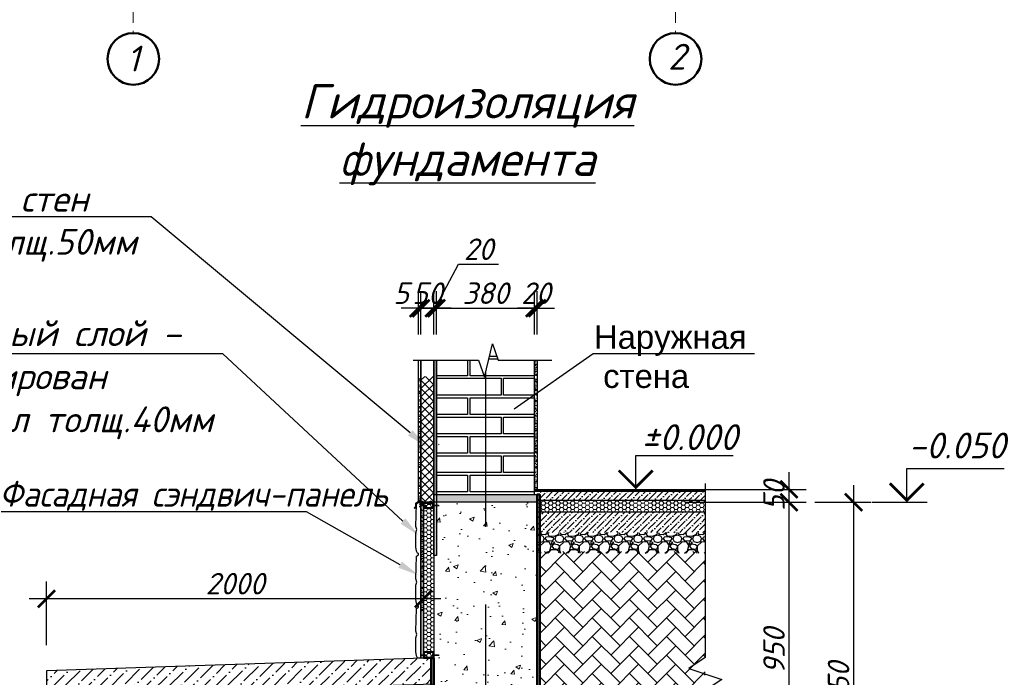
# Model space of a CAD drawing. Header units: millimetres. Extents: x 2063114 to 14983986, y -126020516 to 213791.
# Tile 627 of 656: x 2322999 to 2334439, y -19717 to -12077. Entities that reach past the tile are written whole.
import ezdxf
from ezdxf import colors
from ezdxf.entities.mleader import LeaderData, LeaderLine
from ezdxf.math import Vec2, Vec3

# ---------------------------------------------------------------- set-up
doc = ezdxf.new("R2010")
doc.units = ezdxf.units.MM
for name, pattern in [('ACAD_ISO10W100', [18, 12, -3, 0, -3]), ('осевая', [50.8, 31.75, -6.35, 6.35, -6.35]), ('штриховая', [0.75, 0.5, -0.25])]:
    doc.linetypes.add(name, pattern=pattern)
doc.layers.get('Defpoints').update_dxf_attribs({"color": 6, "lineweight": 35})
doc.layers.add('.', color=7, linetype='Continuous', lineweight=15)
doc.layers.add('сплошная_толстая', color=7, linetype='Continuous', lineweight=50)
doc.layers.add('пунктир', color=1, linetype='ACAD_ISO10W100')
doc.layers.add('Размеры', color=28, linetype='Continuous')
doc.styles.add('300', font='isocpeur.ttf', dxfattribs={"height": 300})
doc.styles.add('GOST 2.304', font='isocpeur.ttf', dxfattribs={"oblique": 15})
doc.styles.get("Standard").update_dxf_attribs({"font": 'arial.ttf'})
doc.styles.add('V@ler@Live', font='isocpeui.ttf')
doc.dimstyles.new('Standard 2304', dxfattribs={"dimtxt": 250, "dimasz": 200, "dimexe": 200, "dimexo": 300, "dimgap": 50, "dimtad": 1, "dimdec": 0, "dimzin": 0, "dimdsep": 46, "dimtxsty": 'GOST 2.304', "dimblk": 'ARCHTICK', "dimcen": 10, "dimdle": 200, "dimclrd": 256, "dimclre": 256, "dimclrt": 256, "dimadec": 0, "dimazin": 0, "dimtfac": 1, "dimtdec": 0, "dimtofl": 0, "dimtmove": 0, "dimatfit": 3, "dimldrblk": 'ARCHTICK', "dimfxl": 1, "dimtolj": 1, "dimtzin": 0, "dimlwd": -1, "dimarcsym": 0})
pattern_1 = [(45, (1222614.98, 493052.83), (25.2569703, 92.6088912), [119.0625, -23.8125, 0, -23.8125])]

# ---------------------------------------------------------------- blocks, each defined once
blk = doc.blocks.new('цуаупрр')
at = {"layer": '.'}
h = blk.add_hatch(color=256, dxfattribs=at)
h.dxf.hatch_style = 1
h.paths.add_polyline_path([(-399.8, 30), (399.8, 30), (399.8, -30), (-399.8, -30)])
at = {"lineweight": 30}
blk.add_lwpolyline([(-399.8, 30), (399.8, 30), (399.8, -30), (-399.8, -30)], close=True, dxfattribs=at)
blk = doc.blocks.new('_ArchTick')
at = {"color": 0, "linetype": 'ByBlock', "const_width": 0.15}
blk.add_lwpolyline([(-0.5, -0.5), (0.5, 0.5)], dxfattribs=at)
blk = doc.blocks.new('*D3652')
at = {"layer": 'Defpoints', "color": 0, "transparency": 16777216}
for p in [(2323310, -18804), (2327691, -19495), (2323310, -19642)]:
    blk.add_point(p, dxfattribs=at)
at = {"layer": 'Размеры', "color": 5, "lineweight": -2, "transparency": 16777216}
for p, q in [((2323310, -19342), (2323310, -18604)), ((2327691, -19195), (2327691, -18604))]:
    blk.add_line(p, q, dxfattribs=at)
at = {"layer": 'Размеры', "color": 5, "transparency": 16777216}
blk.add_line((2327891, -18804), (2323110, -18804), dxfattribs=at)
at = {"layer": 'Размеры', "color": 5, "transparency": 16777216, "xscale": 200, "yscale": 200, "zscale": 200, "rotation": 180}
blk.add_blockref('_ArchTick', (2323310, -18804), dxfattribs=at)
at = {"layer": 'Размеры', "color": 5, "transparency": 16777216, "xscale": 200, "yscale": 200, "zscale": 200}
blk.add_blockref('_ArchTick', (2327691, -18804), dxfattribs=at)
at = {"layer": 'Размеры', "color": 5, "transparency": 16777216, "insert": (2325501, -18629), "char_height": 250, "attachment_point": 5, "style": 'GOST 2.304'}
blk.add_mtext('\\A1;2000', dxfattribs=at)
blk = doc.blocks.new('ЦУАУКПКРО')
at = {"color": 5}
blk.add_line((-361, 0), (210, 0), dxfattribs=at)
blk.add_lwpolyline([(0, 0), (0, 350), (1007, 350)], dxfattribs=at)
at = {"color": 5, "const_width": 28}
blk.add_lwpolyline([(-175, 195), (0, 20), (175, 195)], dxfattribs=at)
blk = doc.blocks.new('*D3654')
at = {"layer": 'Defpoints', "color": 0, "transparency": 16777216}
for p in [(2329011, -17683), (2331938, -17683), (2330060, -21142)]:
    blk.add_point(p, dxfattribs=at)
at = {"layer": 'Размеры', "color": 5, "transparency": 16777216}
blk.add_line((2331938, -21342), (2331938, -17483), dxfattribs=at)
at = {"layer": 'Размеры', "color": 5, "lineweight": -2, "transparency": 16777216}
for p, q in [((2330738, -17683), (2332138, -17683)), ((2330738, -21142), (2332138, -21142))]:
    blk.add_line(p, q, dxfattribs=at)
at = {"layer": 'Размеры', "color": 5, "transparency": 16777216, "xscale": 200, "yscale": 200, "zscale": 200}
for p, rotation in [((2331938, -17683), 90), ((2331938, -21142), 270)]:
    blk.add_blockref('_ArchTick', p, dxfattribs=dict(at, rotation=rotation))
at = {"layer": 'Размеры', "color": 5, "transparency": 16777216, "insert": (2331763, -19413), "char_height": 250, "attachment_point": 5, "rotation": 90, "style": 'GOST 2.304'}
blk.add_mtext('\\A1;950', dxfattribs=at)
blk = doc.blocks.new('*D3655')
at = {"layer": 'Defpoints', "color": 0, "transparency": 16777216}
for p in [(2329011, -17533), (2331938, -17533), (2329011, -17683)]:
    blk.add_point(p, dxfattribs=at)
at = {"layer": 'Размеры', "color": 5, "transparency": 16777216}
blk.add_line((2331938, -17883), (2331938, -17333), dxfattribs=at)
at = {"layer": 'Размеры', "color": 5, "lineweight": -2, "transparency": 16777216}
for p, q in [((2330738, -17533), (2332138, -17533)), ((2330738, -17683), (2332138, -17683))]:
    blk.add_line(p, q, dxfattribs=at)
at = {"layer": 'Размеры', "color": 5, "transparency": 16777216, "xscale": 200, "yscale": 200, "zscale": 200}
for p, rotation in [((2331938, -17533), 90), ((2331938, -17683), 270)]:
    blk.add_blockref('_ArchTick', p, dxfattribs=dict(at, rotation=rotation))
at = {"layer": 'Размеры', "color": 5, "transparency": 16777216, "insert": (2331763, -17608), "char_height": 250, "attachment_point": 5, "rotation": 90, "style": 'GOST 2.304'}
blk.add_mtext('\\A1;50', dxfattribs=at)
blk = doc.blocks.new('*D3651')
at = {"layer": 'Defpoints', "color": 0, "transparency": 16777216}
for p in [(2331938, -17683), (2331938, -22042), (2332688, -22042)]:
    blk.add_point(p, dxfattribs=at)
at = {"layer": 'Размеры', "color": 5, "transparency": 16777216}
blk.add_line((2332688, -17483), (2332688, -22242), dxfattribs=at)
at = {"layer": 'Размеры', "color": 5, "lineweight": -2, "transparency": 16777216}
for p, q in [((2332238, -17683), (2332888, -17683)), ((2332238, -22042), (2332888, -22042))]:
    blk.add_line(p, q, dxfattribs=at)
at = {"layer": 'Размеры', "color": 5, "transparency": 16777216, "xscale": 200, "yscale": 200, "zscale": 200}
for p, rotation in [((2332688, -17683), 90), ((2332688, -22042), 270)]:
    blk.add_blockref('_ArchTick', p, dxfattribs=dict(at, rotation=rotation))
at = {"layer": 'Размеры', "color": 5, "transparency": 16777216, "insert": (2332513, -19863), "char_height": 250, "attachment_point": 5, "rotation": 90, "style": 'GOST 2.304'}
blk.add_mtext('\\A1;1250', dxfattribs=at)
blk = doc.blocks.new('*D3656')
at = {"layer": 'Defpoints', "color": 0, "transparency": 16777216}
for p in [(2328981, -15429), (2327841, -16034), (2328981, -16034)]:
    blk.add_point(p, dxfattribs=at)
at = {"layer": 'Размеры', "color": 5, "lineweight": -2, "transparency": 16777216}
for p, q in [((2327841, -15734), (2327841, -15229)), ((2328981, -15734), (2328981, -15229))]:
    blk.add_line(p, q, dxfattribs=at)
at = {"layer": 'Размеры', "color": 5, "transparency": 16777216}
blk.add_line((2327641, -15429), (2329181, -15429), dxfattribs=at)
at = {"layer": 'Размеры', "color": 5, "transparency": 16777216, "xscale": 200, "yscale": 200, "zscale": 200, "rotation": 180}
blk.add_blockref('_ArchTick', (2327841, -15429), dxfattribs=at)
at = {"layer": 'Размеры', "color": 5, "transparency": 16777216, "xscale": 200, "yscale": 200, "zscale": 200}
blk.add_blockref('_ArchTick', (2328981, -15429), dxfattribs=at)
at = {"layer": 'Размеры', "color": 5, "transparency": 16777216, "insert": (2328411, -15254), "char_height": 250, "attachment_point": 5, "style": 'GOST 2.304'}
blk.add_mtext('\\A1;380', dxfattribs=at)
blk = doc.blocks.new('*D3657')
at = {"layer": 'Defpoints', "color": 0, "transparency": 16777216}
for p in [(2327811, -15429), (2327811, -16034), (2327841, -16034)]:
    blk.add_point(p, dxfattribs=at)
at = {"layer": 'Размеры', "color": 5, "transparency": 16777216}
for p, q in [((2327826, -15429), (2328096, -14918)), ((2328096, -14918), (2328563, -14918)), ((2327811, -15429), (2327611, -15429)), ((2327841, -15429), (2327811, -15429)), ((2327841, -15429), (2328041, -15429))]:
    blk.add_line(p, q, dxfattribs=at)
at = {"layer": 'Размеры', "color": 5, "lineweight": -2, "transparency": 16777216}
for p, q in [((2327811, -15734), (2327811, -15229)), ((2327841, -15734), (2327841, -15229))]:
    blk.add_line(p, q, dxfattribs=at)
at = {"layer": 'Размеры', "color": 5, "transparency": 16777216, "xscale": 200, "yscale": 200, "zscale": 200}
blk.add_blockref('_ArchTick', (2327811, -15429), dxfattribs=at)
at = {"layer": 'Размеры', "color": 5, "transparency": 16777216, "xscale": 200, "yscale": 200, "zscale": 200, "rotation": 180}
blk.add_blockref('_ArchTick', (2327841, -15429), dxfattribs=at)
at = {"layer": 'Размеры', "color": 5, "transparency": 16777216, "insert": (2328330, -14743), "char_height": 250, "attachment_point": 5, "style": 'GOST 2.304'}
blk.add_mtext('\\A1;20', dxfattribs=at)
blk = doc.blocks.new('*D3658')
at = {"layer": 'Defpoints', "color": 0, "transparency": 16777216}
for p in [(2327661, -15429), (2327661, -16034), (2327811, -16034)]:
    blk.add_point(p, dxfattribs=at)
at = {"layer": 'Размеры', "color": 5, "lineweight": -2, "transparency": 16777216}
for p, q in [((2327661, -15734), (2327661, -15229)), ((2327811, -15734), (2327811, -15229))]:
    blk.add_line(p, q, dxfattribs=at)
at = {"layer": 'Размеры', "color": 5, "transparency": 16777216}
blk.add_line((2328011, -15429), (2327461, -15429), dxfattribs=at)
at = {"layer": 'Размеры', "color": 5, "transparency": 16777216, "xscale": 200, "yscale": 200, "zscale": 200, "rotation": 180}
blk.add_blockref('_ArchTick', (2327661, -15429), dxfattribs=at)
at = {"layer": 'Размеры', "color": 5, "transparency": 16777216, "xscale": 200, "yscale": 200, "zscale": 200}
blk.add_blockref('_ArchTick', (2327811, -15429), dxfattribs=at)
at = {"layer": 'Размеры', "color": 5, "transparency": 16777216, "insert": (2327736, -15254), "char_height": 250, "attachment_point": 5, "style": 'GOST 2.304'}
blk.add_mtext('\\A1;50', dxfattribs=at)
blk = doc.blocks.new('*D3659')
at = {"layer": 'Defpoints', "color": 0, "transparency": 16777216}
for p in [(2327631, -15429), (2327631, -16034), (2327661, -16034)]:
    blk.add_point(p, dxfattribs=at)
at = {"layer": 'Размеры', "color": 5, "lineweight": -2, "transparency": 16777216}
for p, q in [((2327631, -15734), (2327631, -15229)), ((2327661, -15734), (2327661, -15229))]:
    blk.add_line(p, q, dxfattribs=at)
at = {"layer": 'Размеры', "color": 5, "transparency": 16777216}
for p, q in [((2327631, -15429), (2327431, -15429)), ((2327661, -15429), (2327861, -15429))]:
    blk.add_line(p, q, dxfattribs=at)
at = {"layer": 'Размеры', "color": 5, "transparency": 16777216, "xscale": 200, "yscale": 200, "zscale": 200}
blk.add_blockref('_ArchTick', (2327631, -15429), dxfattribs=at)
at = {"layer": 'Размеры', "color": 5, "transparency": 16777216, "xscale": 200, "yscale": 200, "zscale": 200, "rotation": 180}
blk.add_blockref('_ArchTick', (2327661, -15429), dxfattribs=at)
at = {"layer": 'Размеры', "color": 5, "transparency": 16777216, "insert": (2327431, -15254), "char_height": 250, "attachment_point": 5, "style": 'GOST 2.304'}
blk.add_mtext('\\A1;5', dxfattribs=at)
blk = doc.blocks.new('*D3660')
at = {"layer": 'Defpoints', "color": 0, "transparency": 16777216}
for p in [(2329011, -15429), (2328981, -16034), (2329011, -16034)]:
    blk.add_point(p, dxfattribs=at)
at = {"layer": 'Размеры', "color": 5, "lineweight": -2, "transparency": 16777216}
for p, q in [((2328981, -15734), (2328981, -15229)), ((2329011, -15734), (2329011, -15229))]:
    blk.add_line(p, q, dxfattribs=at)
at = {"layer": 'Размеры', "color": 5, "transparency": 16777216}
for p, q in [((2328981, -15429), (2328781, -15429)), ((2329011, -15429), (2329211, -15429))]:
    blk.add_line(p, q, dxfattribs=at)
at = {"layer": 'Размеры', "color": 5, "transparency": 16777216, "xscale": 200, "yscale": 200, "zscale": 200}
blk.add_blockref('_ArchTick', (2328981, -15429), dxfattribs=at)
at = {"layer": 'Размеры', "color": 5, "transparency": 16777216, "xscale": 200, "yscale": 200, "zscale": 200, "rotation": 180}
blk.add_blockref('_ArchTick', (2329011, -15429), dxfattribs=at)
at = {"layer": 'Размеры', "color": 5, "transparency": 16777216, "insert": (2328996, -15254), "char_height": 250, "attachment_point": 5, "style": 'GOST 2.304'}
blk.add_mtext('\\A1;20', dxfattribs=at)

msp = doc.modelspace()

# ---------------------------------------------------------------- hatches: boundary and pattern name
at = {"layer": '.'}
h = msp.add_hatch(dxfattribs=at)
h.set_pattern_fill('AR-SAND', color=252, scale=0.9)
h.set_pattern_definition([(37.5, (1221444.98, 492344.242), (-1.4400282, 44.0471914), [0, -34.7472, 0, -38.862, 0, -37.1475]), (7.5, (1221444.98, 492344.24), (40.4570955, 64.514259), [0, -18.7452, 0, -31.3182, 0, -12.0015]), (327.5, (1221416.863, 492344.242), (71.1893133, 0.1293466), [0, -11.43, 0, -41.148, 0, -53.721]), (317.5, (1221416.86, 492344.24), (68.7200807, 20.063639), [0, -5.715, 0, -26.9748, 0, -30.861])])
h.paths.add_polyline_path([(2327841.30357, -16033.57077), (2327811.30357, -16033.56977), (2327811.30357, -18301.64936), (2327841.30357, -18301.64936)])
h = msp.add_hatch(dxfattribs=at)
h.set_pattern_fill('AR-SAND', color=252, scale=0.9)
h.set_pattern_definition([(37.5, (1222614.98, 493052.83), (-1.4400282, 44.0471914), [0, -34.7472, 0, -38.862, 0, -37.1475]), (7.5, (1222614.98, 493052.83), (40.4570955, 64.514259), [0, -18.7452, 0, -31.3182, 0, -12.0015]), (327.5, (1222586.863, 493052.83), (71.1893133, 0.1293466), [0, -11.43, 0, -41.148, 0, -53.721]), (317.5, (1222586.86, 493052.83), (68.7200807, 20.063639), [0, -5.715, 0, -26.9748, 0, -30.861])])
h.paths.add_polyline_path([(2329011.30357, -16033.50718), (2328981.30357, -16033.50718), (2328981.30357, -17533.02028), (2329011.30357, -17533.02028)])
h = msp.add_hatch(dxfattribs=at)
h.set_pattern_fill('AR-SAND', color=252, scale=0.9)
h.set_pattern_definition([(37.5, (1221264.98, 492155.83), (-1.4400282, 44.0471914), [0, -34.7472, 0, -38.862, 0, -37.1475]), (7.5, (1221264.98, 492155.83), (40.4570955, 64.514259), [0, -18.7452, 0, -31.3182, 0, -12.0015]), (327.5, (1221236.863, 492155.83), (71.1893133, 0.1293466), [0, -11.43, 0, -41.148, 0, -53.721]), (317.5, (1221236.86, 492155.83), (68.7200807, 20.063639), [0, -5.715, 0, -26.9748, 0, -30.861])])
h.paths.add_polyline_path([(2327661.30357, -16221.97754), (2327631.30357, -16221.97654), (2327631.30357, -17683.02028), (2327661.30357, -17683.02028)])
h = msp.add_hatch(dxfattribs=at)
h.set_pattern_fill('AR-SAND', color=252, scale=0.9)
h.set_pattern_definition([(37.5, (1221294.692, 490883.2), (-1.4400282, 44.0471914), [0, -34.7472, 0, -38.862, 0, -37.1475]), (7.5, (1221294.69, 490883.2), (40.4570955, 64.514259), [0, -18.7452, 0, -31.3182, 0, -12.0015]), (327.5, (1221266.574, 490883.2), (71.1893133, 0.1293466), [0, -11.43, 0, -41.148, 0, -53.721]), (317.5, (1221266.574, 490883.2), (68.7200807, 20.063639), [0, -5.715, 0, -26.9748, 0, -30.861])])
h.paths.add_polyline_path([(2327691.01511, -17683.02028), (2327661.30357, -17683.02028), (2327661.30116, -17494.60654), (2327661.01511, -17494.60653), (2327661.01511, -18955.65027), (2327691.01511, -18955.65027)])
h = msp.add_hatch(dxfattribs=at)
h.set_pattern_fill('AR-CONC', color=256, scale=3)
h.set_pattern_definition([(50, (1478657.4, -107715.85), (546.554, -47.81726), [57.15, -628.65]), (355, (1478657.4, -107715.85), (-105.73026, 573.17054), [45.72, -502.92175]), (100.451445, (1478702.97, -107719.83), (440.82374, 525.35326), [48.57003, -534.27073]), (46.1842, (1478657.4, -107563.45), (813.2371, -126.127), [85.725, -942.975]), (96.63556, (1478725.2, -107573.96), (712.2124, 742.2784), [72.8551, -801.4068]), (351.18415, (1478657.4, -107563.45), (712.2124, 742.2784), [68.5799, -754.3792]), (21, (1478733.6, -107601.55), (454.84317, -306.7956), [57.15, -628.65]), (326, (1478733.6, -107601.55), (185.4061, 552.5639), [45.72, -502.92]), (71.451445, (1478771.5, -107627.1), (640.24926, 245.7683), [48.57003, -534.2698]), (37.5, (1478657.42, -107715.85), (9.26581, 253.665117), [0, -496.824, 0, -510.54, 0, -504.825]), (7.5, (1478657.42, -107715.85), (200.45899, 300.541724), [0, -291.084, 0, -485.394, 0, -192.405]), (327.5, (1478487.5, -107715.85), (406.771785, -17.18623), [0, -190.5, 0, -594.36, 0, -788.67]), (317.5, (1478411.3, -107715.85), (444.38754, 76.27947), [0, -247.65, 0, -394.716, 0, -560.07])])
edge = h.paths.add_edge_path()
edge.add_line((2329011.01511, -21142.27275), (2329011.01511, -21142.27275))
edge.add_line((2329011.01511, -21142.27275), (2329011.30357, -17683.02028))
edge.add_line((2329011.30357, -17683.02028), (2327811.30357, -17683.02028))
edge.add_line((2327811.30357, -17683.02028), (2327811.01511, -21142.27275))
edge = h.paths.add_edge_path()
edge.add_line((2329011.01511, -21142.27275), (2330060.47382, -21142.27275))
edge.add_line((2330060.47382, -21142.27275), (2330060.47382, -22042.27275))
edge.add_line((2330060.47382, -22042.27275), (2326761.55639, -22042.27275))
edge.add_line((2326761.55639, -22042.27275), (2326761.55639, -21142.27275))
edge.add_line((2326761.55639, -21142.27275), (2327811.01511, -21142.27275))
h = msp.add_hatch(dxfattribs=at)
h.set_pattern_fill('HONEY', color=42, scale=9)
h.set_pattern_definition([(0, (1222614.98, 492344.242), (42.8625, 24.7466758), [28.575, -57.15]), (120, (1222614.98, 492344.242), (-42.8624999, 24.74667597), [28.575, -57.15]), (60, (1222614.98, 492344.242), (9e-08, 49.49335177), [-57.15, 28.575])])
h.paths.add_polyline_path([(2327691.01511, -17683.02028), (2327811.01511, -17683.02028), (2327811.01511, -19485.60753), (2327691.01511, -19485.60753)])
h = msp.add_hatch(dxfattribs=at)
h.set_pattern_fill('HONEY', color=42, scale=9)
h.set_pattern_definition([(0, (1222614.98, 493052.828), (42.8625, 24.7466758), [28.575, -57.15]), (120, (1222614.98, 493052.828), (-42.8624999, 24.74667597), [28.575, -57.15]), (60, (1222614.98, 493052.828), (9e-08, 49.49335177), [-57.15, 28.575])])
edge = h.paths.add_edge_path()
edge.add_line((2329011.01511, -17656.52131), (2329011.01511, -17794.02028))
edge.add_line((2329011.01511, -17794.02028), (2330965.07266, -17794.02028))
edge.add_line((2330965.07266, -17794.02028), (2330965.07266, -17659.02028))
edge.add_line((2330965.07266, -17659.02028), (2329011.01511, -17659.02028))
at = {"lineweight": 15, "ltscale": 600}
h = msp.add_hatch(dxfattribs=at)
h.set_pattern_fill('ANSI37', color=54, scale=21.566402)
h.set_pattern_definition([(45, (2176306.6, -68266.74), (-48.417953, 48.417953), []), (135, (2176306.6, -68266.74), (-48.417953, -48.417953), [])])
h.paths.add_polyline_path([(2327811.28486, -16221.98252), (2327661.28486, -16221.97754), (2327661.30357, -17683.02028), (2327811.30357, -17683.02028)])
h = msp.add_hatch()
h.set_pattern_fill('ANSI36', color=144, scale=15)
h.set_pattern_definition(pattern_1)
h.paths.add_polyline_path([(2330965.07266, -17659.02028), (2330965.07266, -17554.02028), (2329011.01511, -17554.02028), (2329011.01511, -17659.02028)])
h = msp.add_hatch()
h.set_pattern_fill('ANSI36', color=144, scale=15)
h.set_pattern_definition(pattern_1)
h.paths.add_polyline_path([(2330965.07266, -18034.02028), (2330965.07266, -17794.02028), (2329011.01511, -17794.02028), (2329011.01511, -18034.02028)])
h = msp.add_hatch()
h.set_pattern_fill('GRAVEL', color=252, scale=9)
h.set_pattern_definition([(228.0127875, (1222779.572, 493041.428), (-1828.80000014, -2057.39999987), [30.75493, -3044.743528]), (184.969741, (1222758.998, 493018.568), (2743.19999891, 228.60001302), [52.776425, -5224.8644]), (132.5104471, (1222706.42, 493013.996), (2286.00000096, -2514.59999912), [37.213337, -3684.12505]), (267.273689, (1222617.266, 492956.846), (228.60000048, 4571.99999996), [48.060407, -4757.97937]), (292.8336542, (1222614.98, 492908.84), (-1143.00000009, 2743.19999995), [47.127033, -4665.582697]), (357.273689, (1222633.268, 492865.406), (-4571.99999996, 228.60000048), [48.060407, -4757.97937]), (37.6942405, (1222681.2744, 492863.12), (-2971.79999986, -2286.000000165), [63.55743, -6292.18038]), (72.2553284, (1222731.566, 492901.982), (1600.200000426, 5029.19999985), [60.004757, -5940.473094]), (121.4295656, (1222749.854, 492959.132), (-1828.800000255, 2971.79999983), [48.22317, -4774.099113]), (175.2363583, (1222724.708, 493000.28), (2514.59999996, -228.6000004), [55.054195, -2697.654325]), (222.3974378, (1222669.8444, 493004.852), (-2743.199999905, -2514.60000009), [71.197013, -7048.509526]), (138.8140748, (1222843.58, 492954.56), (-1600.1999999, 1371.6000001), [24.30041, -2405.750924]), (171.4692344, (1222825.292, 492970.562), (2971.80000007, -457.19999948), [46.23138, -4576.91751]), (225, (1222779.57, 492977.42), (-3e-14, -228.6), [32.32884, -290.96038]), (203.1985905, (1222763.57, 493004.852), (1143, 457.1999999), [17.40972, -1723.556013]), (291.8014095, (1222747.57, 492997.994), (-228.6, 685.8), [24.620906, -1206.42777]), (30.9637565, (1222756.712, 492975.134), (685.8, 457.2), [39.98877, -1292.966834]), (161.565051, (1222791, 492995.71), (457.2, -228.6), [28.915843, -693.98083]), (16.3895403, (1222614.98, 492997.994), (2286, 685.8), [40.50792, -4010.2944]), (70.346176, (1222653.842, 493009.424), (-914.40000008, -2514.59999996), [33.983905, -3364.39941]), (293.1985905, (1222791.002, 493041.428), (-457.1999999, 1143), [34.81921, -1706.146523]), (343.6104597, (1222804.718, 493009.424), (-2286.00000004, 685.79999984), [40.50792, -4010.2944]), (339.4439548, (1222614.98, 492856.262), (-1143, 457.2), [39.06317, -1914.09609]), (294.7751406, (1222651.556, 492842.546), (-1143.00000136, 2514.59999938), [32.73049, -3240.323404]), (66.8014095, (1222793.288, 492812.828), (457.1999999, 1143), [34.81921, -1706.146523]), (17.3540246, (1222807.004, 492844.832), (-2971.79999993, -914.40000019), [38.320447, -3793.71384]), (69.4439548, (1222681.274, 492812.828), (-457.2, -1143), [19.531584, -1933.627672]), (101.3099325, (1222779.572, 492812.83), (-228.6, 914.4), [11.656314, -1153.979547]), (165.9637565, (1222777.286, 492824.26), (685.8, -228.6), [47.127033, -895.414913]), (186.009006, (1222731.566, 492835.688), (2285.99999998, 228.60000012), [43.67403, -4323.722838]), (303.6900675, (1222756.71, 492954.56), (-228.6, 457.2), [32.96915, -791.259872]), (353.1572266, (1222775, 492927.128), (3886.200000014, -457.199999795), [57.56011, -5698.440816]), (60.945396, (1222832.15, 492920.27), (-914.40000002, -1600.2), [23.53574, -2330.04531]), (90, (1222843.58, 492940.84), (-228.6, 228.6), [13.716, -214.884]), (120.2564372, (1222726.994, 492842.546), (914.39999989, -1600.20000006), [31.758026, -3144.05467]), (48.0127875, (1222710.992, 492869.978), (1828.80000015, 2057.39999986), [61.50986, -3013.9886]), (0, (1222752.14, 492915.7), (228.6, 228.6), [59.436, -169.164]), (325.3048465, (1222811.576, 492915.698), (2286.00000086, -1600.19999876), [36.14486, -3578.338505]), (254.054604, (1222841.294, 492895.124), (-228.6, -914.4), [33.284617, -1630.948503]), (207.6459754, (1222832.15, 492863.12), (-4343.40000015, -2285.99999969), [54.19306, -5365.1218]), (175.4260787, (1222784.144, 492837.974), (-2971.79999999, 228.6), [57.33265, -5675.92618])])
h.paths.add_polyline_path([(2330965.07266, -18274.02028), (2330965.07266, -18034.02028), (2329011.01511, -18034.02028), (2329011.01511, -18274.02028)])
at = {"ltscale": 100}
h = msp.add_hatch(dxfattribs=at)
h.set_pattern_fill('AR-HBONE', color=34, scale=1.5)
h.set_pattern_definition([(45, (1957868.72, 36578.91), (0, 215.526147), [457.2, -152.4]), (135, (1957976.48, 36686.68), (2e-14, 215.526147), [457.2, -152.4])])
h.paths.add_polyline_path([(2329041.01511, -18254.81022), (2330965.07266, -18254.81022), (2330965.07266, -21747.92569), (2330090.47382, -22042.27275), (2330090.47382, -21112.27275), (2329041.01511, -21112.27271)])
h = msp.add_hatch()
h.set_pattern_fill('ANSI36', color=252, scale=30)
h.set_pattern_definition([(45, (1222614.98, 491544.24), (50.513941, 185.2177825), [238.125, -47.625, 0, -47.625])])
h.paths.add_polyline_path([(2327781.01511, -19792.60657), (2327781.01511, -19494.60753), (2323310.17858, -19641.70614), (2323313.17858, -20391.60609), (2323910.17858, -20391.60609), (2323910.17858, -19921.69652)])

# ---------------------------------------------------------------- linework, layer by layer
at = {"lineweight": 30, "ltscale": 100}
for p, q in [((2327841.30357, -17593.06355), (2327841.30357, -16033.57077)), ((2328981.30357, -17593.06355), (2328981.30357, -16033.50718))]:
    msp.add_line(p, q, dxfattribs=at)
at = {"color": 1, "linetype": 'ACAD_ISO10W100', "ltscale": 150}
msp.add_line((2328411.01511, -16170.08729), (2328411.01511, -22994.81557), dxfattribs=at)
at = {"color": 0, "lineweight": 15, "ltscale": 600}
for p, q in [((2327864.27473, -17008.21384), (2327871.34367, -17011.44542)), ((2327864.27473, -17014.677), (2327871.34367, -17011.44542)), ((2327672.19286, -17701.71304), (2327675.42443, -17708.78199)), ((2327678.65601, -17701.71304), (2327675.42443, -17708.78199)), ((2327718.46621, -17716.79965), (2327725.53516, -17720.03123)), ((2327718.46621, -17723.26281), (2327725.53516, -17720.03123)), ((2327773.02225, -17701.71304), (2327776.25383, -17708.78199)), ((2327779.48541, -17701.71304), (2327776.25383, -17708.78199)), ((2327722.18274, -19454.36501), (2327729.25168, -19457.59658)), ((2327722.18274, -19460.82816), (2327729.25168, -19457.59658)), ((2327864.27473, -19454.36501), (2327871.34367, -19457.59658)), ((2327864.27473, -19460.82816), (2327871.34367, -19457.59658))]:
    msp.add_line(p, q, dxfattribs=at)
at = {"lineweight": 30}
for p, q in [((2328981.30357, -17533.02028), (2330965.07266, -17533.02028)), ((2328981.30357, -17539.02028), (2330965.07266, -17539.02028)), ((2328981.30357, -17554.02028), (2330965.07266, -17554.02028)), ((2329011.01511, -17659.02028), (2330965.07266, -17659.02028)), ((2329011.01511, -17794.02028), (2330965.07266, -17794.02028))]:
    msp.add_line(p, q, dxfattribs=at)
for p, q in [((2327656.49506, -17705.73573), (2327638.61101, -17705.73573)), ((2327667.71095, -17677.02028), (2327667.71095, -17671.02028)), ((2327683.13791, -17677.02028), (2327683.13791, -17671.02028)), ((2327768.54035, -17677.02028), (2327768.54035, -17671.02028)), ((2327783.96731, -17677.02028), (2327783.96731, -17671.02028)), ((2327802.30357, -17705.73573), (2327796.30357, -17705.73573)), ((2327656.49506, -17734.32672), (2327638.51555, -17734.32672)), ((2327802.30357, -17734.32672), (2327796.30357, -17734.32672)), ((2327660.21159, -19443.30109), (2327654.21159, -19443.30109)), ((2327802.30357, -19443.30109), (2327796.30357, -19443.30109)), ((2327660.21159, -19471.89208), (2327654.21159, -19471.89208)), ((2327802.30357, -19471.89208), (2327796.30357, -19471.89208))]:
    msp.add_line(p, q)
at = {"color": 0, "linetype": 'штриховая', "lineweight": 15, "ltscale": 200}
for p, q in [((2327650.49506, -17734.32672), (2327650.49506, -17705.73573)), ((2327656.49506, -17734.32672), (2327656.49506, -17705.73573)), ((2327656.49506, -17716.79965), (2327718.46621, -17716.79965)), ((2327656.49506, -17723.26281), (2327718.46621, -17723.26281)), ((2327667.71095, -17671.02028), (2327683.13791, -17671.02028)), ((2327667.71095, -17677.02028), (2327683.13791, -17677.02028)), ((2327672.19286, -17677.02028), (2327672.19286, -17701.71304)), ((2327678.65601, -17677.02028), (2327678.65601, -17701.71304)), ((2327768.54035, -17671.02028), (2327783.96731, -17671.02028)), ((2327768.54035, -17677.02028), (2327783.96731, -17677.02028)), ((2327773.02225, -17677.02028), (2327773.02225, -17701.71304)), ((2327779.48541, -17677.02028), (2327779.48541, -17701.71304)), ((2327796.30357, -17734.32672), (2327796.30357, -17705.73573)), ((2327802.30357, -17734.32672), (2327802.30357, -17705.73573)), ((2327802.30357, -17716.79965), (2327864.27473, -17716.79965)), ((2327802.30357, -17723.26281), (2327864.27473, -17723.26281)), ((2327654.21159, -19443.30109), (2327654.21159, -19471.89208)), ((2327660.21159, -19443.30109), (2327660.21159, -19471.89208)), ((2327796.30357, -19443.30109), (2327796.30357, -19471.89208)), ((2327802.30357, -19443.30109), (2327802.30357, -19471.89208)), ((2327660.21159, -19454.36501), (2327722.18274, -19454.36501)), ((2327660.21159, -19460.82816), (2327722.18274, -19460.82816)), ((2327802.30357, -19454.36501), (2327864.27473, -19454.36501)), ((2327802.30357, -19460.82816), (2327864.27473, -19460.82816))]:
    msp.add_line(p, q, dxfattribs=at)
at = {"color": 0, "lineweight": 25, "ltscale": 600}
for p, q in [((2327656.49506, -17720.03123), (2327725.53516, -17720.03123)), ((2327675.42443, -17677.02028), (2327675.42443, -17708.78199)), ((2327776.25383, -17677.02028), (2327776.25383, -17708.78199)), ((2327802.30357, -17720.03123), (2327871.34367, -17720.03123)), ((2327660.21159, -19457.59658), (2327729.25168, -19457.59658)), ((2327802.30357, -19457.59658), (2327871.34367, -19457.59658))]:
    msp.add_line(p, q, dxfattribs=at)
at = {"color": 5, "ltscale": 100}
msp.add_lwpolyline([(2327572.18232, -16033.56183), (2328329.03, -16033.58697), (2328400.56225, -16230.86098), (2328491.27622, -15843.04833), (2328557.52164, -16033.50718), (2329182.24278, -16033.50718)], dxfattribs=at)
at = {"color": 34, "linetype": 'Continuous'}
for points in [[(2328541.65882, -15987.90081), (2328457.39351, -15987.90081)], [(2328201.22448, -16033.58272), (2328201.22448, -16212.92362), (2327841.18798, -16212.92362), (2327841.18798, -16033.57077)], [(2328981.30357, -16033.50718), (2328981.30357, -16212.92362), (2328231.22752, -16212.92362), (2328231.22752, -16033.58372)], [(2328450.37544, -16017.90385), (2328552.09448, -16017.90385)]]:
    msp.add_lwpolyline(points, dxfattribs=at)
for points in [[(2327661.30357, -16033.56479), (2327661.30357, -17683.02028), (2327631.30357, -17683.02028), (2327631.30357, -16033.5638)], [(2327841.30357, -16033.57077), (2327841.30357, -18301.64936), (2327811.30357, -18301.64936), (2327811.30357, -16033.56977)], [(2329011.30357, -16033.50718), (2329011.30357, -17533.02028), (2328981.30357, -17533.02028), (2328981.30357, -16033.50718)], [(2327690.95656, -17683.02028), (2327690.39342, -19495.13207), (2327660.39342, -19495.13207), (2327660.95656, -17683.02028)]]:
    msp.add_lwpolyline(points)
at = {"lineweight": 30}
for points in [[(2327811.28245, -16033.56977), (2327811.30357, -17683.02028), (2327661.30357, -17683.02028), (2327661.28245, -16033.56479)], [(2327660.56552, -17683.70891), (2327660.39342, -19495.13207), (2327631.18343, -19495.13207), (2327620.67387, -19490.70441), (2327609.26542, -19468.91378), (2327601.97344, -19417.10482), (2327601.97344, -19256.66002), (2327613.01959, -19218.27683), (2327601.97344, -19180.80695), (2327607.98932, -18916.97253), (2327631.18343, -18901.32435), (2327631.171, -18886.32435), (2327620.66144, -18881.89669), (2327609.25299, -18860.10606), (2327601.96101, -18808.2971), (2327601.96101, -18647.8523), (2327613.00716, -18609.46911), (2327601.96101, -18571.99923), (2327607.97689, -18308.16481), (2327631.171, -18292.51663), (2327631.171, -18277.51663), (2327620.84598, -18273.08897), (2327609.43752, -18251.29834), (2327602.14554, -18199.48938), (2327602.14554, -18039.04457), (2327613.19169, -18000.66138), (2327602.14554, -17963.19151), (2327608.16143, -17699.35709), (2327631.35553, -17683.70891), (2327660.56552, -17683.70891)], [(2329011.01511, -21142.27275), (2329011.01511, -21142.27275), (2329011.30357, -17683.02028), (2327811.30357, -17683.02028), (2327811.01511, -21142.27275)], [(2327691.01511, -19494.60753), (2323310.17858, -19641.70614), (2323310.17858, -20391.60609), (2323910.17858, -20391.60609), (2323910.17858, -19921.69652), (2327811.01511, -19791.60609)]]:
    msp.add_lwpolyline(points, dxfattribs=at)
at = {"color": 34, "linetype": 'Continuous'}
for points in [[(2327841.18798, -16437.94644), (2327841.18798, -16242.92666), (2328591.26403, -16242.92666), (2328591.26403, -16437.94644)], [(2328621.26707, -16437.94644), (2328621.26707, -16242.92666), (2328981.30357, -16242.92666), (2328981.30357, -16437.94644)], [(2327841.18798, -16662.96925), (2327841.18798, -16467.94948), (2328201.22448, -16467.94948), (2328201.22448, -16662.96925)], [(2328231.22752, -16662.96925), (2328231.22752, -16467.94948), (2328981.30357, -16467.94948), (2328981.30357, -16662.96925)], [(2327841.18798, -16887.99207), (2327841.18798, -16692.97229), (2328591.26403, -16692.97229), (2328591.26403, -16887.99207)], [(2328621.26707, -16887.99207), (2328621.26707, -16692.97229), (2328981.30357, -16692.97229), (2328981.30357, -16887.99207)], [(2327841.18798, -17113.01488), (2327841.18798, -16917.99511), (2328201.22448, -16917.99511), (2328201.22448, -17113.01488)], [(2328231.22752, -17113.01488), (2328231.22752, -16917.99511), (2328981.30357, -16917.99511), (2328981.30357, -17113.01488)], [(2327841.18798, -17338.03769), (2327841.18798, -17143.01792), (2328591.26403, -17143.01792), (2328591.26403, -17338.03769)], [(2328621.26707, -17338.03769), (2328621.26707, -17143.01792), (2328981.30357, -17143.01792), (2328981.30357, -17338.03769)], [(2327841.18798, -17563.06051), (2327841.18798, -17368.04074), (2328201.22448, -17368.04074), (2328201.22448, -17563.06051)], [(2328231.22752, -17563.06051), (2328231.22752, -17368.04074), (2328981.30357, -17368.04074), (2328981.30357, -17563.06051)]]:
    msp.add_lwpolyline(points, close=True, dxfattribs=at)
at = {"color": 5}
for points in [[(2330965.07266, -17464.73084), (2330965.07266, -19486.31195), (2330773.80666, -19613.82262), (2331156.33866, -19741.33328), (2330965.07266, -19868.84394), (2330965.07266, -21747.92569)], [(2327811.01511, -17680.02028), (2327623.1951, -17680.02028), (2327603.50699, -17693.02253), (2327603.50699, -17732.19495), (2327586.7452, -17749.45691), (2327589.80854, -17752.43148), (2327604.75331, -17737.04075), (2327606.90558, -17739.13066), (2327589.8709, -17756.67366), (2327582.50302, -17749.51928), (2327600.50699, -17730.97807), (2327600.50699, -17691.75487), (2327621.97733, -17677.02028), (2327811.01511, -17677.02028)]]:
    msp.add_lwpolyline(points, dxfattribs=at)
at = {"lineweight": 50}
for points in [[(2330090.47382, -22042.27275), (2330090.47382, -21112.27275), (2329041.01511, -21112.27271), (2329041.01511, -17593.05278), (2329011.01511, -17593.05278), (2329011.01511, -21142.27271), (2330060.47382, -21142.27275), (2330060.47382, -22042.27275)], [(2326731.55639, -22042.27275), (2326731.55639, -21112.27275), (2327781.01511, -21112.27271), (2327781.01511, -19494.60753), (2327811.01511, -19494.60753), (2327811.01511, -21142.27271), (2326761.55639, -21142.27275), (2326761.55639, -22042.27275)]]:
    msp.add_lwpolyline(points, close=True, dxfattribs=at)
at = {"lineweight": 30}
msp.add_lwpolyline([(2327691.01511, -17683.02028), (2327811.01511, -17683.02028), (2327811.01511, -19485.60753), (2327691.01511, -19485.60753)], close=True, dxfattribs=at)
at = {"color": 153, "lineweight": 30}
for points in [[(2327691.01511, -17683.02028), (2327811.30357, -17683.02028), (2327811.30357, -17757.04217), (2327691.01511, -17757.04217)], [(2327700.01511, -17692.02028), (2327802.30357, -17692.02028), (2327802.30357, -17748.04217), (2327700.01511, -17748.04217)], [(2327691.01511, -19494.60753), (2327811.30357, -19494.60753), (2327811.30357, -19420.58564), (2327691.01511, -19420.58564)], [(2327700.01511, -19485.60753), (2327802.30357, -19485.60753), (2327802.30357, -19429.58564), (2327700.01511, -19429.58564)]]:
    msp.add_lwpolyline(points, close=True, dxfattribs=at)
at = {"layer": 'пунктир', "linetype": 'осевая', "lineweight": 9, "ltscale": 15}
for p, q in [((2324319.14943, 10463.06115), (2324319.14943, -12231.96248)), ((2330619.14943, 10463.06115), (2330619.14943, -12231.96248))]:
    msp.add_line(p, q, dxfattribs=at)
at = {"layer": 'сплошная_толстая', "color": 0, "ltscale": 150}
for centre in [(2324319.14943, -12531.96248), (2330619.14943, -12531.96248)]:
    msp.add_circle(centre, 300, dxfattribs=at)

# ---------------------------------------------------------------- block references
for name, p, xscale, yscale, zscale in [('ЦУАУКПКРО', (2330156.92806, -17533.02028), 1.1249999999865, 1.1249999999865, 1.1249999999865), ('ЦУАУКПКРО', (2333305.84659, -17683.3448), 1.1249999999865, 1.1249999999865, 1.1249999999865), ('цуаупрр', (2328411.30357, -17638.04191), 1.4999999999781, 1.4999999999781, 1.4999999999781)]:
    msp.add_blockref(name, p, dxfattribs=dict(xscale=xscale, yscale=yscale, zscale=zscale))

# ---------------------------------------------------------------- texts
at = {"color": 7, "insert": (2328201.69114, -13411.94948), "char_height": 400, "width": 5250.5815614, "attachment_point": 5, "style": '300'}
msp.add_mtext('{\\fISOCPEUR|b1|i1|c204|p34;\\LГидроизоляция фундамента}', dxfattribs=at)
at = {"char_height": 300, "width": 719.9188898, "attachment_point": 3, "style": 'V@ler@Live'}
for s, insert in [('%%P0.000', (2331340.014, -16776.34583)), ('-0.050', (2334453.37249, -16873.70062))]:
    msp.add_mtext(s, dxfattribs=dict(at, insert=insert))
at = {"layer": 'пунктир', "color": 0, "insert": (2330635.05325, -12356.45855), "char_height": 300, "width": 255.0496237, "attachment_point": 2, "style": 'GOST 2.304'}
msp.add_mtext('2', dxfattribs=at)
at = {"layer": 'сплошная_толстая', "color": 0, "ltscale": 150, "insert": (2324317.07249, -12377.94832), "char_height": 300, "width": 255.0496237, "attachment_point": 2, "style": 'GOST 2.304'}
msp.add_mtext('1', dxfattribs=at)

# ---------------------------------------------------------------- dimensions: what is measured, and where the dimension line sits
at = {"layer": 'Размеры', "color": 5}
for base, p1, p2, text, picture, middle in [((2327811.28245, -15428.76819), (2327841.30357, -16033.57077), (2327811.28245, -16033.56977), '20', '*D3657', (2328146.19001, -14917.68123)), ((2327631.30357, -15428.76819), (2327661.30357, -16033.56479), (2327631.30357, -16033.5638), '5', '*D3659', (2327431.30357, -15428.76819)), ((2327661.30357, -15428.76819), (2327811.28245, -16033.56977), (2327661.30357, -16033.56479), '50', '*D3658', (2327736.29301, -15428.76819)), ((2329011.30357, -15428.76819), (2328981.30357, -16033.50718), (2329011.30357, -16033.50718), '20', '*D3660', (2328996.30357, -15428.76819))]:
    dim = msp.add_linear_dim(base=base, p1=p1, p2=p2, text=text, dimstyle='Standard 2304', override={"dimclrd": 5, "dimclre": 5, "dimclrt": 5, "dimtmove": 1, "dimfxl": 1200, "dimfxlon": 1}, dxfattribs=at)
    dim.commit()
    dim.dimension.update_dxf_attribs({"geometry": picture, "text_midpoint": middle, "dimtype": 160})
for base, p1, p2, text, picture, middle in [((2328981.30357, -15428.76819), (2327841.30357, -16033.57077), (2328981.30357, -16033.50718), '380', '*D3656', (2328411.30357, -15253.76819)), ((2323310.17858, -18804.13608), (2327691.01511, -19494.60753), (2323310.17858, -19641.70614), '2000', '*D3652', (2325500.59684, -18629.13608))]:
    dim = msp.add_linear_dim(base=base, p1=p1, p2=p2, text=text, dimstyle='Standard 2304', override={"dimclrd": 5, "dimclre": 5, "dimclrt": 5, "dimtmove": 1, "dimfxl": 1200, "dimfxlon": 1}, dxfattribs=at)
    dim.commit()
    dim.dimension.update_dxf_attribs({"geometry": picture, "text_midpoint": middle})
dim = msp.add_linear_dim(base=(2331937.95196, -17533.02028), p1=(2329011.01511, -17683.02028), p2=(2329011.30357, -17533.02028), angle=90, text='50', dimstyle='Standard 2304', override={"dimclrd": 5, "dimclre": 5, "dimclrt": 5, "dimtmove": 1, "dimfxl": 1200, "dimfxlon": 1}, dxfattribs=at)
dim.commit()
dim.dimension.update_dxf_attribs({"geometry": '*D3655', "text_midpoint": (2331937.95196, -17608.02028), "dimtype": 160})
for base, p1, p2, text, picture, middle in [((2331937.95196, -17683.02028), (2330060.47382, -21142.27275), (2329011.01511, -17683.02028), '950', '*D3654', (2331762.95196, -19412.64652)), ((2332687.55601, -22042.27275), (2331937.95196, -17683.02028), (2331937.95196, -22042.27275), '1250', '*D3651', (2332512.55601, -19862.64652))]:
    dim = msp.add_linear_dim(base=base, p1=p1, p2=p2, angle=90, text=text, dimstyle='Standard 2304', override={"dimclrd": 5, "dimclre": 5, "dimclrt": 5, "dimtmove": 1, "dimfxl": 1200, "dimfxlon": 1}, dxfattribs=at)
    dim.commit()
    dim.dimension.update_dxf_attribs({"geometry": picture, "text_midpoint": middle})

# ---------------------------------------------------------------- leaders
at = {"color": 5, "ltscale": 100}
ml = msp.add_multileader_mtext('Standard', dxfattribs=at)
ml.set_content('{\\C256;Утепление стен базальтом толщ.50мм}', color=5, style='V@ler@Live')
ml.set_leader_properties()
ml.build(insert=Vec2(0, 0))
ml.multileader.update_dxf_attribs({"text_left_attachment_type": 6, "text_right_attachment_type": 6, "arrow_head_size": 250})
ctx = ml.context
ctx.base_point, ctx.char_height, ctx.arrow_head_size, ctx.landing_gap_size, ctx.plane_origin = Vec3(2320153.92904, -14366.66941), 300, 250, 20, Vec3(2325889.96613, -21104.48984)
ctx.left_attachment, ctx.right_attachment, ctx.text_align_type = 6, 6, 1
notes = []
notes.append((ctx, [(1, (1, 1, 0), (2324526.70177, -14366.66941), (-1, 0), 8, [(0, [(2327728.71083, -17037.85702)], 0, [])])]))
ctx.mtext.insert, ctx.mtext.width, ctx.mtext.alignment, ctx.mtext.flow_direction = Vec3(2322336.3154, -14006.66941), 4519.047963, 2, 5
ml = msp.add_multileader_mtext('Standard', dxfattribs=at)
ml.set_content('{\\C0;Теплозащитный слой – экструдирован^Jпенополистирол толщ.40мм}', color=5, style='V@ler@Live')
ml.set_leader_properties()
ml.build(insert=Vec2(0, 0))
ml.multileader.update_dxf_attribs({"text_left_attachment_type": 6, "text_right_attachment_type": 6, "arrow_head_size": 250})
ctx = ml.context
ctx.base_point, ctx.char_height, ctx.arrow_head_size, ctx.landing_gap_size, ctx.plane_origin = Vec3(2319961.7307, -15959.51164), 300, 250, 20, Vec3(2325465.22042, -22154.70685)
ctx.left_attachment, ctx.right_attachment, ctx.text_align_type = 6, 6, 1
notes.append((ctx, [(1, (1, 1, 0), (2325358.59434, -15959.51164), (-1, 0), 8, [(0, [(2327635.63027, -18070.66747)], 0, [])])]))
ctx.mtext.insert, ctx.mtext.width, ctx.mtext.alignment, ctx.mtext.flow_direction = Vec3(2322656.16252, -15569.51164), 6045.0203221, 2, 5
ml = msp.add_multileader_mtext('Standard')
ml.set_content('Наружная\\P стена', color=256)
ml.set_leader_properties(color=5)
ml.build(insert=Vec2(0, 0))
ml.multileader.update_dxf_attribs({"text_left_attachment_type": 6, "text_right_attachment_type": 6, "arrow_head_size": 3.63636})
ctx = ml.context
ctx.base_point, ctx.char_height, ctx.arrow_head_size, ctx.landing_gap_size, ctx.plane_origin = Vec3(2329670.26024, -15954.89815), 272.727273, 3.63636, 1.81818, Vec3(2329173.08032, -13682.14513)
ctx.left_attachment, ctx.right_attachment = 6, 6
notes.append((ctx, [(1, (1, 1, 0), (2329662.98751, -15954.89815), (1, 0), 7.27273, [(0, [(2328741.53834, -16600.33117)], 0, [])])]))
ctx.mtext.insert, ctx.mtext.flow_direction = Vec3(2329672.07842, -15627.62543), 5
ml = msp.add_multileader_mtext('Standard', dxfattribs=at)
ml.set_content('{\\C256;Фасадная сэндвич-панель}', color=5, style='V@ler@Live')
ml.set_leader_properties()
ml.build(insert=Vec2(0, 0))
ml.multileader.update_dxf_attribs({"text_left_attachment_type": 6, "text_right_attachment_type": 6, "arrow_head_size": 250})
ctx = ml.context
ctx.base_point, ctx.char_height, ctx.arrow_head_size, ctx.landing_gap_size, ctx.plane_origin = Vec3(2323277.96768, -17794.34467), 300, 250, 20, Vec3(2326824.24027, -21770.11586)
ctx.left_attachment, ctx.right_attachment, ctx.text_align_type = 6, 6, 1
notes.append((ctx, [(1, (1, 1, 0), (2326331.6495, -17794.34467), (-1, 0), 8, [(0, [(2327635.81691, -18531.26439)], 0, [])])]))
ctx.mtext.insert, ctx.mtext.width, ctx.mtext.alignment, ctx.mtext.flow_direction = Vec3(2324800.80859, -17434.34467), 4737.6992777, 2, 5
for ctx, leaders in notes:
    for number, flags, end, landing, length, lines in leaders:
        leader = LeaderData()
        leader.index, (leader.has_last_leader_line, leader.has_dogleg_vector, leader.attachment_direction) = number, flags
        leader.last_leader_point, leader.dogleg_vector, leader.dogleg_length = Vec3(end), Vec3(landing), length
        for number, points, colour, breaks in lines:
            line = LeaderLine()
            line.index, line.vertices, line.color, line.breaks = number, Vec3.list(points), colors.encode_raw_color(colour), breaks
            leader.lines.append(line)
        ctx.leaders.append(leader)

doc.saveas('drawing.dxf')
